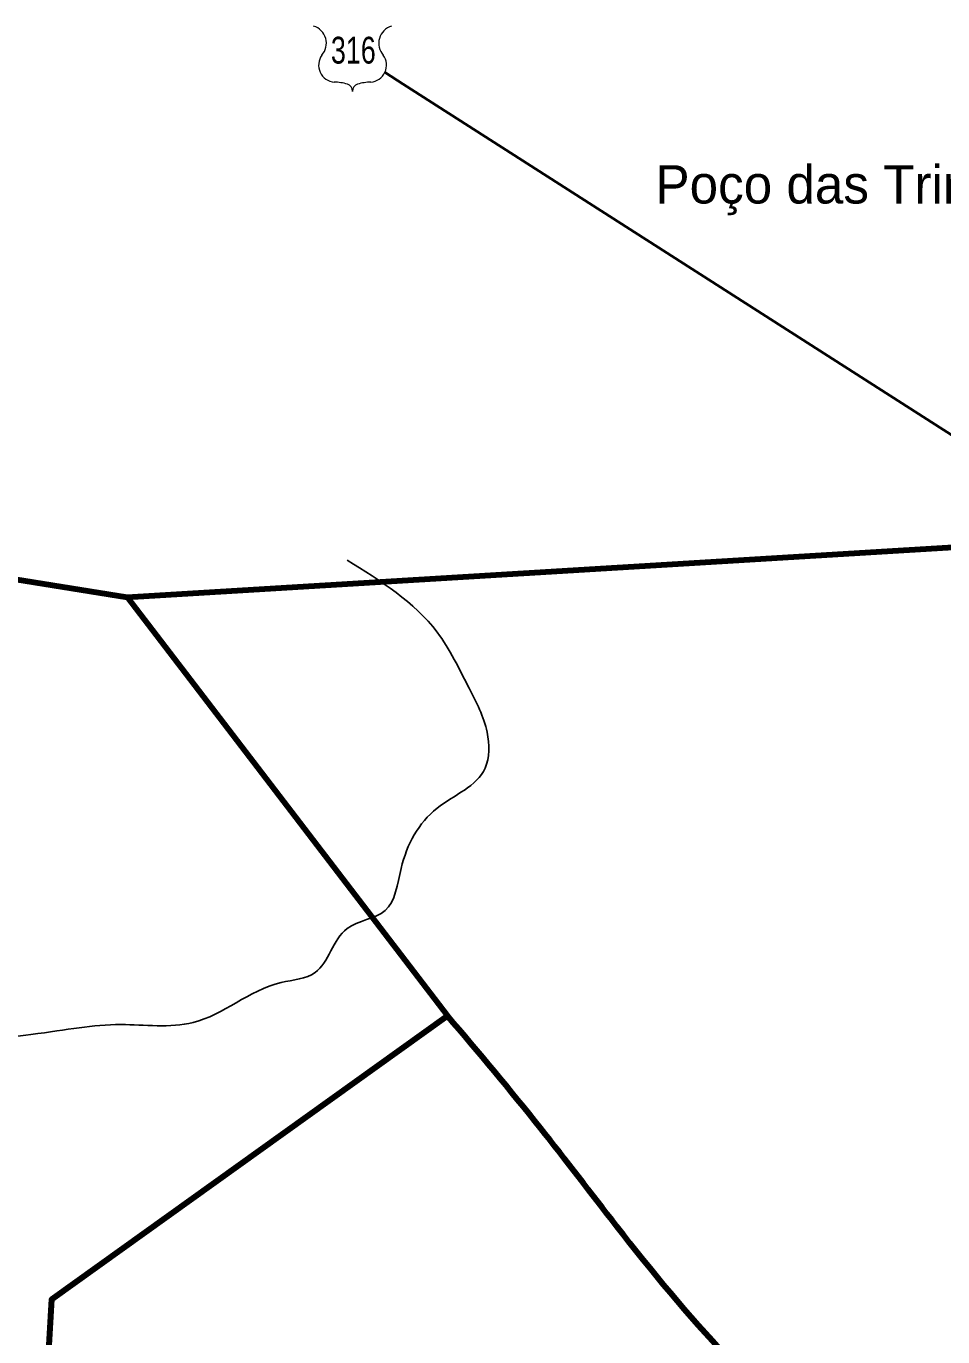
# Model space of a CAD drawing. Extents: x 553962 to 842807, y 8883888 to 9032388.
# Drawn here: x 673925 to 685895, y 8956803 to 8973918 of the extents above; entities that cross this region are included whole.
import ezdxf
from ezdxf.enums import TextEntityAlignment as Align

# ---------------------------------------------------------------- set-up
doc = ezdxf.new("R2010")
doc.units = 0
doc.header["$LTSCALE"] = 200
for name, color, linetype, lineweight in [('12', 7, 'Continuous', 25), ('24', 7, 'Continuous', 25), ('48', 7, 'Continuous', 25), ('9', 7, 'Continuous', 90)]:
    doc.layers.add(name, color=color, linetype=linetype, lineweight=lineweight)
doc.layers.add('41', color=7, linetype='Continuous')

msp = doc.modelspace()

# ---------------------------------------------------------------- linework, layer by layer
at = {"layer": '12', "lineweight": 40}
msp.add_lwpolyline([(678613, 8973314.2), (678848.5, 8973159.5), (686496, 8968269.5), (688991.1, 8966516.2), (690142.8, 8964774.6), (690545.4, 8964311.7), (690844.1, 8964097.1), (691108, 8963953.4), (691274.5, 8963904.3)], dxfattribs=at)
at = {"layer": '24'}
msp.add_spline([(665209.5, 8949437.1), (665261.8, 8949907.3), (665888.8, 8950560.5), (666750.9, 8951187.5), (667665.3, 8951814.5), (668344.5, 8952363.1), (668788.7, 8952911.7), (669180.6, 8953564.9), (669154.4, 8954270.2), (669755.3, 8954662.1), (670486.8, 8955027.9), (671218.3, 8955785.5), (671166.1, 8956360.3), (671531.8, 8956726), (671479.6, 8956987.3), (670957.1, 8957405.3), (670695.8, 8957849.4), (671139.9, 8958502.5), (671845.3, 8959207.9), (672394, 8958789.9), (673047.1, 8959234), (673465.1, 8959834.9), (673177.7, 8960461.9), (673987.6, 8960749.3), (675163.2, 8960879.9), (676103.7, 8960906.1), (677253.2, 8961428.6), (677697.4, 8961559.2), (678115.4, 8962133.9), (678611.8, 8962369.1), (678820.8, 8962919.9), (679291, 8963704.1), (679918, 8964226.8), (679944.1, 8964697.3), (679709, 8965272.3), (679291, 8966004.2), (678115.4, 8966945.2)], degree=3, dxfattribs=at)
at = {"layer": '48', "lineweight": 13}
for centre, radius, start, end in [((677615.4, 8973695.7), 230.3, 317.5721, 74.36886), ((678758.7, 8973695.7), 230.3, 105.62774, 222.4279), ((677968.9, 8973410.6), 224.7, 144.73733, 264.65778), ((678405.2, 8973410.6), 224.7, 275.34222, 35.26267), ((677946.9, 8972597.1), 589.7, 72.89371, 89.90057), ((678092.7, 8973070.5), 94.4, 357.69345, 72.92955), ((678281.4, 8973070.5), 94.4, 107.07045, 182.30655), ((678427.1, 8972597.1), 589.7, 90.09943, 107.10629)]:
    msp.add_arc(centre, radius, start, end, dxfattribs=at)
at = {"layer": '9'}
for points in [[(657923.9, 8974844.3), (666205.7, 8971636.3), (671933.6, 8966993.4), (675245, 8966459.9), (693230.3, 8967549.5), (697027.9, 8970867.6)], [(675245, 8966459.9), (679425.4, 8960995.9), (674256, 8957288.3), (673931.9, 8951754.5)]]:
    msp.add_lwpolyline(points, dxfattribs=at)
for points in [[(637260.6, 8972975.8), (641524.5, 8971056.2), (652526.1, 8965412.7), (653164.3, 8965062.8), (670790.5, 8953770.1), (686194, 8943929.9), (696283.3, 8937647.1)], [(694874, 8947402.7), (694491.4, 8947729), (693981.6, 8948105.1), (692654.2, 8949437.3), (691811.8, 8950292), (691552.9, 8951277.6), (691093.4, 8951755.3), (689976, 8951721.8), (689441.2, 8951996.3), (689158.9, 8952576.6), (688699.5, 8953029), (687605.5, 8953400.8), (685873.4, 8954400.8), (684752.3, 8955101.5), (681638, 8958243.7), (680641.1, 8959527.7), (679425.4, 8960995.9)]]:
    msp.add_spline(points, degree=3, dxfattribs=at)

# ---------------------------------------------------------------- texts
at = {"layer": '41'}
msp.add_text('Poço das Trincheiras', height=500, dxfattribs=at).set_placement((682142.8, 8971602.3))
at = {"layer": '48', "width": 0.75}
msp.add_text('316', height=350, dxfattribs=at).set_placement((678197, 8973429.8), align=Align.CENTER)

doc.saveas('drawing.dxf')
